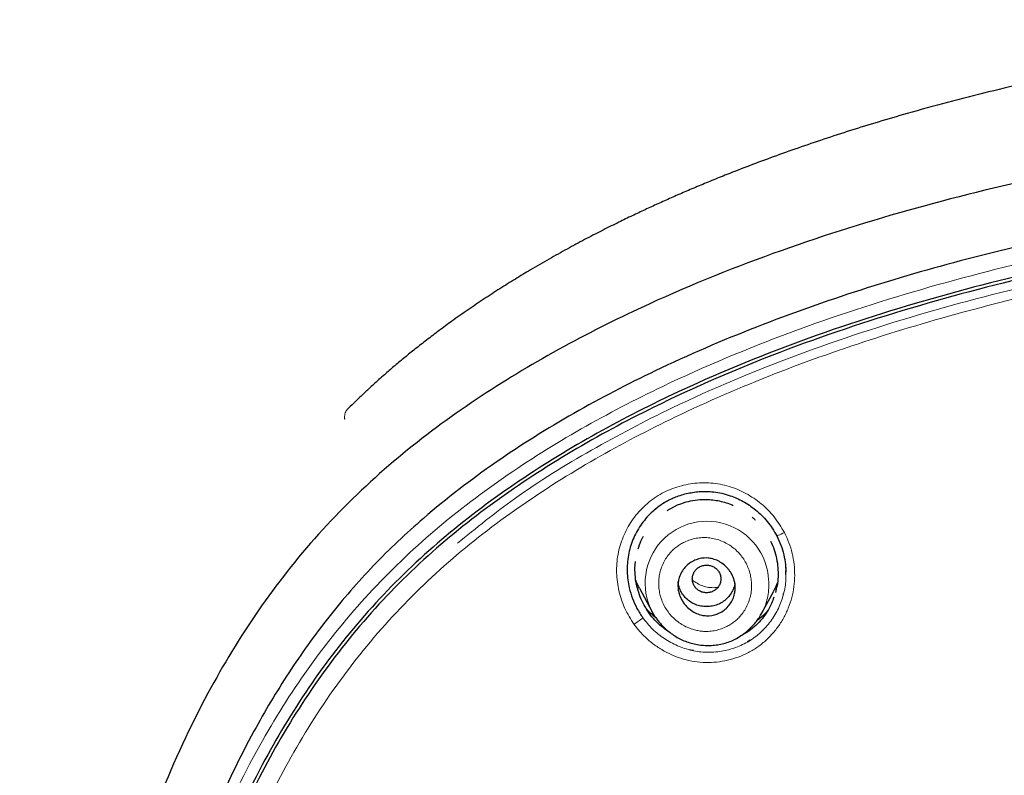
# Model space of a CAD drawing. Header units: millimetres. Extents: x 8 to 830, y 12 to 2106.
# Tile 367 of 624: x 408 to 439, y 1859 to 1883. Entities that reach past the tile are written whole.
import ezdxf

# ---------------------------------------------------------------- set-up
doc = ezdxf.new("R2010")
doc.units = ezdxf.units.MM

msp = doc.modelspace()

# ---------------------------------------------------------------- linework, layer by layer
at = {"color": 8, "linetype": 'Continuous', "lineweight": 0}
for p, q in [((418.104, 1870.378), (418.108, 1870.381)), ((418.026, 1870.087), (418.053, 1870.112)), ((431.896, 1865.285), (431.89, 1865.516)), ((431.896, 1865.285), (431.89, 1865.516)), ((431.138, 1863.983), (431.13, 1863.968))]:
    msp.add_line(p, q, dxfattribs=at)
at = {"color": 7, "linetype": 'Continuous', "lineweight": 30}
for p, q in [((428.17, 1867.222), (428.499, 1867.394)), ((428.17, 1867.222), (428.499, 1867.394)), ((428.499, 1867.394), (428.524, 1867.412)), ((431.898, 1865.215), (431.896, 1865.285)), ((431.898, 1865.215), (431.896, 1865.285)), ((431.903, 1865.222), (431.901, 1865.332)), ((431.903, 1865.222), (431.901, 1865.332)), ((431.906, 1865.215), (431.906, 1865.222)), ((431.906, 1865.215), (431.906, 1865.222)), ((427.299, 1864.784), (427.697, 1864.038)), ((431.141, 1863.981), (431.519, 1864.691)), ((431.142, 1863.991), (431.138, 1863.983)), ((427.641, 1863.948), (427.641, 1863.948)), ((427.641, 1863.948), (427.641, 1863.948))]:
    msp.add_line(p, q, dxfattribs=at)
at = {"color": 8, "linetype": 'Continuous', "lineweight": 0, "flags": 128}
msp.add_lwpolyline([(431.617, 1866.422), (431.617, 1866.42), (431.626, 1866.423), (431.646, 1866.431), (431.675, 1866.444), (431.712, 1866.461), (431.755, 1866.482), (431.803, 1866.506), (431.855, 1866.532)], dxfattribs=at)
msp.add_lwpolyline([(431.617, 1866.422), (431.617, 1866.42), (431.626, 1866.423), (431.646, 1866.431), (431.675, 1866.444), (431.712, 1866.461), (431.755, 1866.482), (431.803, 1866.506), (431.855, 1866.532)], dxfattribs=at)
at = {"color": 8, "linetype": 'Continuous', "lineweight": 0}
for centre, radius, start, end in [((429.421, 1864.941), 1.942, 2.9687, 211.371), ((424.131, 1867.951), 5.249, 304.858, 308.6022)]:
    msp.add_arc(centre, radius, start, end, dxfattribs=at)
at = {"color": 7, "linetype": 'Continuous', "lineweight": 30}
for points, knots in [([(505.314, 1870.381), (505.273, 1870.422), (505.197, 1870.498), (505.093, 1870.601), (505.005, 1870.685), (504.929, 1870.759), (504.857, 1870.828), (504.784, 1870.897), (504.663, 1871.01), (504.491, 1871.168), (504.248, 1871.388), (503.973, 1871.629), (503.662, 1871.893), (503.318, 1872.176), (502.939, 1872.478), (502.522, 1872.797), (502.075, 1873.127), (501.596, 1873.466), (501.087, 1873.813), (500.545, 1874.167), (499.97, 1874.526), (499.362, 1874.89), (498.72, 1875.257), (498.058, 1875.618), (497.396, 1875.964), (496.751, 1876.286), (496.131, 1876.584), (495.542, 1876.856), (494.985, 1877.104), (494.459, 1877.33), (493.959, 1877.539), (493.484, 1877.732), (493.036, 1877.908), (492.621, 1878.068), (492.239, 1878.211), (491.89, 1878.34), (491.565, 1878.457), (491.265, 1878.563), (490.92, 1878.683), (490.513, 1878.822), (490.022, 1878.985), (489.497, 1879.153), (488.939, 1879.327), (488.346, 1879.506), (487.733, 1879.684), (487.099, 1879.862), (486.446, 1880.038), (485.762, 1880.215), (485.047, 1880.393), (484.301, 1880.57), (483.523, 1880.745), (482.715, 1880.919), (481.875, 1881.09), (481.003, 1881.256), (480.01, 1881.434), (478.905, 1881.615), (477.695, 1881.793), (476.335, 1881.971), (474.824, 1882.141), (473.159, 1882.292), (471.491, 1882.412), (469.819, 1882.502), (467.971, 1882.572), (465.947, 1882.617), (463.748, 1882.637), (461.709, 1882.64), (459.831, 1882.637), (458.115, 1882.624), (456.396, 1882.595), (454.679, 1882.546), (452.981, 1882.472), (451.31, 1882.371), (449.669, 1882.242), (448.048, 1882.083), (446.506, 1881.899), (445.04, 1881.696), (443.65, 1881.476), (442.278, 1881.233), (440.925, 1880.968), (439.592, 1880.681), (438.279, 1880.373), (436.986, 1880.044), (435.83, 1879.727), (434.815, 1879.43), (433.942, 1879.161), (433.102, 1878.888), (432.293, 1878.613), (431.516, 1878.336), (430.77, 1878.058), (430.126, 1877.808), (429.578, 1877.587), (429.119, 1877.397), (428.676, 1877.208), (428.246, 1877.02), (427.831, 1876.833), (427.425, 1876.646), (427.017, 1876.453), (426.574, 1876.239), (426.091, 1875.997), (425.566, 1875.726), (425.019, 1875.432), (424.451, 1875.116), (423.909, 1874.801), (423.393, 1874.49), (422.908, 1874.187), (422.413, 1873.865), (421.909, 1873.525), (421.435, 1873.191), (421.001, 1872.873), (420.618, 1872.582), (420.26, 1872.302), (419.928, 1872.033), (419.62, 1871.777), (419.364, 1871.557), (419.155, 1871.372), (418.988, 1871.222), (418.83, 1871.077), (418.671, 1870.93), (418.501, 1870.769), (418.31, 1870.585), (418.177, 1870.453), (418.106, 1870.382)], [0, 0, 0, 0, 0.001889, 0.003486, 0.004791, 0.005866, 0.00694, 0.008035, 0.009151, 0.012326, 0.015658, 0.019829, 0.024252, 0.028963, 0.034328, 0.040023, 0.046048, 0.052403, 0.059086, 0.066097, 0.073436, 0.081104, 0.089101, 0.097425, 0.105555, 0.113335, 0.120766, 0.127848, 0.134346, 0.14052, 0.146368, 0.151893, 0.157093, 0.161969, 0.166268, 0.17028, 0.174003, 0.177439, 0.180586, 0.185796, 0.19137, 0.197309, 0.203611, 0.210277, 0.217306, 0.224267, 0.231552, 0.23916, 0.247092, 0.255346, 0.263925, 0.272827, 0.282053, 0.291602, 0.301474, 0.31461, 0.327754, 0.340909, 0.358862, 0.376831, 0.394814, 0.412814, 0.430831, 0.454447, 0.478093, 0.501767, 0.520197, 0.538649, 0.557123, 0.575623, 0.594037, 0.611928, 0.629628, 0.647135, 0.664447, 0.67974, 0.694879, 0.709866, 0.724698, 0.739375, 0.753892, 0.768259, 0.782471, 0.792618, 0.802454, 0.811977, 0.821187, 0.830084, 0.838668, 0.846938, 0.852442, 0.857798, 0.863006, 0.868065, 0.872977, 0.877741, 0.882552, 0.887609, 0.893675, 0.900062, 0.906768, 0.913793, 0.921137, 0.927132, 0.933325, 0.939716, 0.946304, 0.95308, 0.958584, 0.963801, 0.96873, 0.97337, 0.977721, 0.981785, 0.984361, 0.986807, 0.989122, 0.991352, 0.993866, 0.996749, 1, 1, 1, 1]), ([(505.314, 1870.381), (505.273, 1870.422), (505.197, 1870.498), (505.093, 1870.601), (505.005, 1870.685), (504.929, 1870.759), (504.857, 1870.828), (504.784, 1870.897), (504.663, 1871.01), (504.491, 1871.168), (504.248, 1871.388), (503.973, 1871.629), (503.662, 1871.893), (503.318, 1872.176), (502.939, 1872.478), (502.522, 1872.797), (502.075, 1873.127), (501.596, 1873.466), (501.087, 1873.813), (500.545, 1874.167), (499.97, 1874.526), (499.362, 1874.89), (498.72, 1875.257), (498.058, 1875.618), (497.396, 1875.964), (496.751, 1876.286), (496.131, 1876.584), (495.542, 1876.856), (494.985, 1877.104), (494.459, 1877.33), (493.959, 1877.539), (493.484, 1877.732), (493.036, 1877.908), (492.621, 1878.068), (492.239, 1878.211), (491.89, 1878.34), (491.565, 1878.457), (491.265, 1878.563), (490.92, 1878.683), (490.513, 1878.822), (490.022, 1878.985), (489.497, 1879.153), (488.939, 1879.327), (488.346, 1879.506), (487.733, 1879.684), (487.099, 1879.862), (486.446, 1880.038), (485.762, 1880.215), (485.047, 1880.393), (484.301, 1880.57), (483.523, 1880.745), (482.715, 1880.919), (481.875, 1881.09), (481.003, 1881.256), (480.01, 1881.434), (478.905, 1881.615), (477.695, 1881.793), (476.335, 1881.971), (474.824, 1882.141), (473.159, 1882.292), (471.491, 1882.412), (469.819, 1882.502), (467.971, 1882.572), (465.947, 1882.617), (463.748, 1882.637), (461.709, 1882.64), (459.831, 1882.637), (458.115, 1882.624), (456.396, 1882.595), (454.679, 1882.546), (452.981, 1882.472), (451.31, 1882.371), (449.669, 1882.242), (448.048, 1882.083), (446.506, 1881.899), (445.04, 1881.696), (443.65, 1881.476), (442.278, 1881.233), (440.925, 1880.968), (439.592, 1880.681), (438.279, 1880.373), (436.986, 1880.044), (435.83, 1879.727), (434.815, 1879.43), (433.942, 1879.161), (433.102, 1878.888), (432.293, 1878.613), (431.516, 1878.336), (430.77, 1878.058), (430.126, 1877.808), (429.578, 1877.587), (429.119, 1877.397), (428.676, 1877.208), (428.246, 1877.02), (427.831, 1876.833), (427.425, 1876.646), (427.017, 1876.453), (426.574, 1876.239), (426.091, 1875.997), (425.566, 1875.726), (425.019, 1875.432), (424.451, 1875.116), (423.909, 1874.801), (423.393, 1874.49), (422.908, 1874.187), (422.413, 1873.865), (421.909, 1873.525), (421.435, 1873.191), (421.001, 1872.873), (420.618, 1872.582), (420.26, 1872.302), (419.928, 1872.033), (419.62, 1871.777), (419.364, 1871.557), (419.155, 1871.372), (418.988, 1871.222), (418.83, 1871.077), (418.671, 1870.93), (418.501, 1870.769), (418.31, 1870.585), (418.177, 1870.453), (418.106, 1870.382)], [0, 0, 0, 0, 0.001889, 0.003486, 0.004791, 0.005866, 0.00694, 0.008035, 0.009151, 0.012326, 0.015658, 0.019829, 0.024252, 0.028963, 0.034328, 0.040023, 0.046048, 0.052403, 0.059086, 0.066097, 0.073436, 0.081104, 0.089101, 0.097425, 0.105555, 0.113335, 0.120766, 0.127848, 0.134346, 0.14052, 0.146368, 0.151893, 0.157093, 0.161969, 0.166268, 0.17028, 0.174003, 0.177439, 0.180586, 0.185796, 0.19137, 0.197309, 0.203611, 0.210277, 0.217306, 0.224267, 0.231552, 0.23916, 0.247092, 0.255346, 0.263925, 0.272827, 0.282053, 0.291602, 0.301474, 0.31461, 0.327754, 0.340909, 0.358862, 0.376831, 0.394814, 0.412814, 0.430831, 0.454447, 0.478093, 0.501767, 0.520197, 0.538649, 0.557123, 0.575623, 0.594037, 0.611928, 0.629628, 0.647135, 0.664447, 0.67974, 0.694879, 0.709866, 0.724698, 0.739375, 0.753892, 0.768259, 0.782471, 0.792618, 0.802454, 0.811977, 0.821187, 0.830084, 0.838668, 0.846938, 0.852442, 0.857798, 0.863006, 0.868065, 0.872977, 0.877741, 0.882552, 0.887609, 0.893675, 0.900062, 0.906768, 0.913793, 0.921137, 0.927132, 0.933325, 0.939716, 0.946304, 0.95308, 0.958584, 0.963801, 0.96873, 0.97337, 0.977721, 0.981785, 0.984361, 0.986807, 0.989122, 0.991352, 0.993866, 0.996749, 1, 1, 1, 1]), ([(510.735, 1777.283), (511.196, 1778.511), (512.114, 1780.956), (513.098, 1784.726), (513.872, 1788.507), (514.456, 1792.3), (514.943, 1796.485), (515.298, 1801.065), (515.507, 1806.03), (515.602, 1811.577), (515.593, 1817.706), (515.581, 1824.436), (515.477, 1831.185), (515.158, 1837.963), (514.614, 1843.619), (513.944, 1848.142), (513.279, 1851.54), (512.399, 1854.924), (511.244, 1858.268), (509.826, 1861.345), (508.149, 1864.109), (506.256, 1866.524), (504.046, 1868.669), (501.607, 1870.523), (499.025, 1872.121), (495.903, 1873.724), (492.217, 1875.246), (487.967, 1876.614), (483.651, 1877.697), (479.286, 1878.524), (474.885, 1879.093), (470.474, 1879.417), (466.081, 1879.544), (461.71, 1879.555), (457.339, 1879.543), (452.947, 1879.415), (448.536, 1879.093), (444.134, 1878.525), (439.769, 1877.697), (435.453, 1876.616), (431.203, 1875.245), (427.517, 1873.725), (424.396, 1872.122), (421.813, 1870.525), (419.375, 1868.669), (417.164, 1866.525), (415.271, 1864.109), (413.594, 1861.345), (412.176, 1858.269), (411.021, 1854.924), (410.141, 1851.54), (409.476, 1848.142), (408.806, 1843.619), (408.262, 1837.963), (407.943, 1831.185), (407.839, 1824.437), (407.828, 1817.706), (407.817, 1811.126), (407.941, 1804.673), (408.288, 1798.348), (408.866, 1792.889), (409.585, 1788.305), (410.354, 1784.591), (411.329, 1780.89), (412.232, 1778.489), (412.686, 1777.283)], [0, 0, 0, 0, 0.01422, 0.028301, 0.042283, 0.056188, 0.070046, 0.088148, 0.106186, 0.124159, 0.148558, 0.172923, 0.197399, 0.221993, 0.24671, 0.259145, 0.27167, 0.284302, 0.297067, 0.309991, 0.320883, 0.3319, 0.342924, 0.353811, 0.364567, 0.375221, 0.391058, 0.40678, 0.422432, 0.438055, 0.453668, 0.469227, 0.484683, 0.500001, 0.515318, 0.530774, 0.546334, 0.561944, 0.577571, 0.59322, 0.608942, 0.624779, 0.635434, 0.646191, 0.657076, 0.668103, 0.679114, 0.690014, 0.702933, 0.7157, 0.728331, 0.740856, 0.753291, 0.778008, 0.802602, 0.827078, 0.851444, 0.875842, 0.898728, 0.921719, 0.944802, 0.958463, 0.9722, 0.986034, 1, 1, 1, 1]), ([(510.735, 1777.283), (511.196, 1778.511), (512.114, 1780.956), (513.098, 1784.726), (513.872, 1788.507), (514.456, 1792.3), (514.943, 1796.485), (515.298, 1801.065), (515.507, 1806.03), (515.602, 1811.577), (515.593, 1817.706), (515.581, 1824.436), (515.477, 1831.185), (515.158, 1837.963), (514.614, 1843.619), (513.944, 1848.142), (513.279, 1851.54), (512.399, 1854.924), (511.244, 1858.268), (509.826, 1861.345), (508.149, 1864.109), (506.256, 1866.524), (504.046, 1868.669), (501.607, 1870.523), (499.025, 1872.121), (495.903, 1873.724), (492.217, 1875.246), (487.967, 1876.614), (483.651, 1877.697), (479.286, 1878.524), (474.885, 1879.093), (470.474, 1879.417), (466.081, 1879.544), (461.71, 1879.555), (457.339, 1879.543), (452.947, 1879.415), (448.536, 1879.093), (444.134, 1878.525), (439.769, 1877.697), (435.453, 1876.616), (431.203, 1875.245), (427.517, 1873.725), (424.396, 1872.122), (421.813, 1870.525), (419.375, 1868.669), (417.164, 1866.525), (415.271, 1864.109), (413.594, 1861.345), (412.176, 1858.269), (411.021, 1854.924), (410.141, 1851.54), (409.476, 1848.142), (408.806, 1843.619), (408.262, 1837.963), (407.943, 1831.185), (407.839, 1824.437), (407.828, 1817.706), (407.817, 1811.126), (407.941, 1804.673), (408.288, 1798.348), (408.866, 1792.889), (409.585, 1788.305), (410.354, 1784.591), (411.329, 1780.89), (412.232, 1778.489), (412.686, 1777.283)], [0, 0, 0, 0, 0.01422, 0.028301, 0.042283, 0.056188, 0.070046, 0.088148, 0.106186, 0.124159, 0.148558, 0.172923, 0.197399, 0.221993, 0.24671, 0.259145, 0.27167, 0.284302, 0.297067, 0.309991, 0.320883, 0.3319, 0.342924, 0.353811, 0.364567, 0.375221, 0.391058, 0.40678, 0.422432, 0.438055, 0.453668, 0.469227, 0.484683, 0.500001, 0.515318, 0.530774, 0.546334, 0.561944, 0.577571, 0.59322, 0.608942, 0.624779, 0.635434, 0.646191, 0.657076, 0.668103, 0.679114, 0.690014, 0.702933, 0.7157, 0.728331, 0.740856, 0.753291, 0.778008, 0.802602, 0.827078, 0.851444, 0.875842, 0.898728, 0.921719, 0.944802, 0.958463, 0.9722, 0.986034, 1, 1, 1, 1]), ([(509.342, 1777.405), (509.718, 1778.392), (510.47, 1780.366), (511.332, 1783.407), (512.046, 1786.476), (512.617, 1789.571), (513.077, 1792.68), (513.51, 1796.392), (513.859, 1800.711), (514.082, 1805.632), (514.182, 1810.777), (514.188, 1816.142), (514.173, 1821.731), (514.115, 1827.323), (513.942, 1832.92), (513.588, 1838.517), (513.084, 1843.169), (512.519, 1846.875), (511.991, 1849.641), (511.334, 1852.386), (510.519, 1855.094), (509.512, 1857.746), (508.383, 1860.098), (507.165, 1862.141), (505.916, 1863.888), (504.502, 1865.514), (502.758, 1867.162), (500.656, 1868.771), (498.205, 1870.302), (495.467, 1871.725), (492.454, 1873.021), (489.178, 1874.177), (485.839, 1875.143), (482.453, 1875.939), (478.747, 1876.63), (474.722, 1877.159), (470.387, 1877.487), (466.047, 1877.618), (461.711, 1877.632), (457.374, 1877.617), (453.033, 1877.484), (448.697, 1877.159), (444.672, 1876.63), (440.967, 1875.94), (437.582, 1875.144), (434.243, 1874.177), (430.966, 1873.02), (427.952, 1871.725), (425.215, 1870.302), (422.765, 1868.771), (420.664, 1867.161), (418.919, 1865.515), (417.506, 1863.888), (416.255, 1862.141), (415.039, 1860.097), (413.909, 1857.746), (412.902, 1855.094), (412.087, 1852.386), (411.43, 1849.642), (410.902, 1846.875), (410.337, 1843.17), (409.833, 1838.517), (409.479, 1832.921), (409.306, 1827.324), (409.248, 1821.731), (409.233, 1816.142), (409.239, 1810.852), (409.333, 1805.856), (409.537, 1801.159), (409.896, 1796.466), (410.376, 1792.367), (410.925, 1788.863), (411.488, 1785.949), (412.182, 1783.059), (413.011, 1780.196), (413.722, 1778.336), (414.078, 1777.405)], [0, 0, 0, 0, 0.011709, 0.0234, 0.035079, 0.046745, 0.058401, 0.070053, 0.08835, 0.106637, 0.124908, 0.145647, 0.166375, 0.187119, 0.207887, 0.228673, 0.249479, 0.259892, 0.270315, 0.28075, 0.291198, 0.301658, 0.31213, 0.319994, 0.327864, 0.335737, 0.343609, 0.354092, 0.364563, 0.37502, 0.38755, 0.400066, 0.41258, 0.425091, 0.437599, 0.45323, 0.468841, 0.484431, 0.499999, 0.515569, 0.531166, 0.546782, 0.562408, 0.574915, 0.587424, 0.599934, 0.612454, 0.624987, 0.635443, 0.645912, 0.656393, 0.664263, 0.672136, 0.680006, 0.687871, 0.698343, 0.708803, 0.71925, 0.729685, 0.740108, 0.750521, 0.771326, 0.792113, 0.81288, 0.833624, 0.854353, 0.875091, 0.892532, 0.909986, 0.927451, 0.944927, 0.955919, 0.966921, 0.977933, 0.988958, 1, 1, 1, 1]), ([(509.342, 1777.405), (509.718, 1778.392), (510.47, 1780.366), (511.332, 1783.407), (512.046, 1786.476), (512.617, 1789.571), (513.077, 1792.68), (513.51, 1796.392), (513.859, 1800.711), (514.082, 1805.632), (514.182, 1810.777), (514.188, 1816.142), (514.173, 1821.731), (514.115, 1827.323), (513.942, 1832.92), (513.588, 1838.517), (513.084, 1843.169), (512.519, 1846.875), (511.991, 1849.641), (511.334, 1852.386), (510.519, 1855.094), (509.512, 1857.746), (508.383, 1860.098), (507.165, 1862.141), (505.916, 1863.888), (504.502, 1865.514), (502.758, 1867.162), (500.656, 1868.771), (498.205, 1870.302), (495.467, 1871.725), (492.454, 1873.021), (489.178, 1874.177), (485.839, 1875.143), (482.453, 1875.939), (478.747, 1876.63), (474.722, 1877.159), (470.387, 1877.487), (466.047, 1877.618), (461.711, 1877.632), (457.374, 1877.617), (453.033, 1877.484), (448.697, 1877.159), (444.672, 1876.63), (440.967, 1875.94), (437.582, 1875.144), (434.243, 1874.177), (430.966, 1873.02), (427.952, 1871.725), (425.215, 1870.302), (422.765, 1868.771), (420.664, 1867.161), (418.919, 1865.515), (417.506, 1863.888), (416.255, 1862.141), (415.039, 1860.097), (413.909, 1857.746), (412.902, 1855.094), (412.087, 1852.386), (411.43, 1849.642), (410.902, 1846.875), (410.337, 1843.17), (409.833, 1838.517), (409.479, 1832.921), (409.306, 1827.324), (409.248, 1821.731), (409.233, 1816.142), (409.239, 1810.852), (409.333, 1805.856), (409.537, 1801.159), (409.896, 1796.466), (410.376, 1792.367), (410.925, 1788.863), (411.488, 1785.949), (412.182, 1783.059), (413.011, 1780.196), (413.722, 1778.336), (414.078, 1777.405)], [0, 0, 0, 0, 0.011709, 0.0234, 0.035079, 0.046745, 0.058401, 0.070053, 0.08835, 0.106637, 0.124908, 0.145647, 0.166375, 0.187119, 0.207887, 0.228673, 0.249479, 0.259892, 0.270315, 0.28075, 0.291198, 0.301658, 0.31213, 0.319994, 0.327864, 0.335737, 0.343609, 0.354092, 0.364563, 0.37502, 0.38755, 0.400066, 0.41258, 0.425091, 0.437599, 0.45323, 0.468841, 0.484431, 0.499999, 0.515569, 0.531166, 0.546782, 0.562408, 0.574915, 0.587424, 0.599934, 0.612454, 0.624987, 0.635443, 0.645912, 0.656393, 0.664263, 0.672136, 0.680006, 0.687871, 0.698343, 0.708803, 0.71925, 0.729685, 0.740108, 0.750521, 0.771326, 0.792113, 0.81288, 0.833624, 0.854353, 0.875091, 0.892532, 0.909986, 0.927451, 0.944927, 0.955919, 0.966921, 0.977933, 0.988958, 1, 1, 1, 1]), ([(461.71, 1876.725), (459.784, 1876.719), (455.935, 1876.707), (450.167, 1876.421), (444.906, 1875.774), (440.169, 1874.856), (435.962, 1873.771), (431.845, 1872.41), (428.301, 1870.9), (425.325, 1869.325), (422.897, 1867.771), (420.637, 1865.993), (418.61, 1863.96), (416.866, 1861.693), (415.304, 1859.086), (413.966, 1856.162), (412.868, 1852.965), (412.03, 1849.723), (411.394, 1846.461), (410.755, 1842.089), (410.234, 1836.589), (409.939, 1829.959), (409.858, 1823.313), (409.862, 1816.661), (409.876, 1810.844), (409.989, 1805.861), (410.175, 1801.713), (410.481, 1797.567), (410.938, 1793.43), (411.563, 1789.313), (412.42, 1785.241), (413.517, 1781.214), (414.571, 1778.631), (415.1, 1777.336)], [0, 0, 0, 0, 0.041855, 0.08362, 0.125415, 0.156959, 0.188537, 0.219976, 0.251431, 0.272568, 0.293656, 0.314639, 0.33578, 0.356911, 0.377922, 0.403277, 0.42848, 0.45338, 0.478142, 0.502858, 0.552306, 0.601886, 0.651609, 0.701376, 0.751127, 0.782208, 0.813287, 0.844384, 0.875537, 0.906709, 0.937788, 0.968814, 1, 1, 1, 1]), ([(461.71, 1876.622), (459.773, 1876.616), (455.903, 1876.604), (450.104, 1876.313), (444.815, 1875.656), (440.054, 1874.726), (435.827, 1873.625), (431.692, 1872.245), (428.137, 1870.71), (425.155, 1869.108), (422.728, 1867.526), (420.475, 1865.714), (418.469, 1863.641), (416.75, 1861.337), (415.217, 1858.695), (413.911, 1855.743), (412.846, 1852.527), (412.036, 1849.278), (411.423, 1846.017), (410.808, 1841.657), (410.309, 1836.18), (410.03, 1829.586), (409.958, 1822.982), (409.961, 1816.372), (409.978, 1810.591), (410.096, 1805.639), (410.286, 1801.52), (410.596, 1797.409), (411.054, 1793.307), (411.681, 1789.219), (412.539, 1785.169), (413.635, 1781.17), (414.685, 1778.609), (415.209, 1777.329)], [0, 0, 0, 0, 0.042133, 0.084172, 0.12624, 0.157991, 0.189772, 0.221412, 0.253078, 0.274358, 0.295572, 0.316692, 0.337987, 0.359238, 0.380387, 0.405921, 0.431187, 0.456106, 0.480854, 0.505526, 0.554819, 0.604169, 0.653612, 0.70311, 0.752631, 0.783561, 0.81446, 0.845339, 0.876228, 0.907207, 0.938215, 0.96912, 1, 1, 1, 1]), ([(427.696, 1867.174), (427.715, 1867.191), (427.752, 1867.225), (427.81, 1867.278), (427.873, 1867.329), (427.944, 1867.381), (428.027, 1867.437), (428.13, 1867.499), (428.256, 1867.566), (428.407, 1867.635), (428.583, 1867.7), (428.773, 1867.753), (428.973, 1867.792), (429.18, 1867.816), (429.405, 1867.822), (429.645, 1867.806), (429.898, 1867.764), (430.137, 1867.696), (430.358, 1867.608), (430.56, 1867.508), (430.759, 1867.386), (430.954, 1867.24), (431.143, 1867.071), (431.319, 1866.878), (431.483, 1866.661), (431.572, 1866.501), (431.618, 1866.42)], [0, 0, 0, 0, 0.01809, 0.036077, 0.054066, 0.072203, 0.093344, 0.119461, 0.150467, 0.186335, 0.227059, 0.272639, 0.314335, 0.359406, 0.407853, 0.459692, 0.514968, 0.573766, 0.620155, 0.668509, 0.718844, 0.771162, 0.825447, 0.88168, 0.939854, 1, 1, 1, 1]), ([(427.696, 1867.174), (427.715, 1867.191), (427.752, 1867.225), (427.81, 1867.278), (427.873, 1867.329), (427.944, 1867.381), (428.027, 1867.437), (428.13, 1867.499), (428.256, 1867.566), (428.407, 1867.635), (428.583, 1867.7), (428.773, 1867.753), (428.973, 1867.792), (429.18, 1867.816), (429.405, 1867.822), (429.645, 1867.806), (429.898, 1867.764), (430.137, 1867.696), (430.358, 1867.608), (430.56, 1867.508), (430.759, 1867.386), (430.954, 1867.24), (431.143, 1867.071), (431.319, 1866.878), (431.483, 1866.661), (431.572, 1866.501), (431.618, 1866.42)], [0, 0, 0, 0, 0.01809, 0.036077, 0.054066, 0.072203, 0.093344, 0.119461, 0.150467, 0.186335, 0.227059, 0.272639, 0.314335, 0.359406, 0.407853, 0.459692, 0.514968, 0.573766, 0.620155, 0.668509, 0.718844, 0.771162, 0.825447, 0.88168, 0.939854, 1, 1, 1, 1]), ([(428.075, 1867.461), (428.003, 1867.414), (427.86, 1867.32), (427.666, 1867.151), (427.491, 1866.963), (427.336, 1866.759), (427.203, 1866.539), (427.093, 1866.307), (427.008, 1866.065), (426.948, 1865.814), (426.915, 1865.559), (426.909, 1865.301), (426.93, 1865.044), (426.981, 1864.761), (427.073, 1864.457), (427.214, 1864.139), (427.342, 1863.946), (427.406, 1863.849)], [0, 0, 0, 0, 0.06251, 0.124976, 0.187349, 0.249697, 0.31205, 0.374419, 0.436814, 0.499267, 0.561701, 0.624091, 0.686522, 0.749034, 0.832501, 0.916139, 1, 1, 1, 1]), ([(428.075, 1867.461), (428.003, 1867.414), (427.86, 1867.32), (427.666, 1867.151), (427.491, 1866.963), (427.336, 1866.759), (427.203, 1866.539), (427.093, 1866.307), (427.008, 1866.065), (426.948, 1865.814), (426.915, 1865.559), (426.909, 1865.301), (426.93, 1865.044), (426.981, 1864.761), (427.073, 1864.457), (427.214, 1864.139), (427.342, 1863.946), (427.406, 1863.849)], [0, 0, 0, 0, 0.06251, 0.124976, 0.187349, 0.249697, 0.31205, 0.374419, 0.436814, 0.499267, 0.561701, 0.624091, 0.686522, 0.749034, 0.832501, 0.916139, 1, 1, 1, 1]), ([(428.499, 1867.394), (428.589, 1867.428), (428.767, 1867.495), (429.05, 1867.553), (429.312, 1867.573), (429.551, 1867.563), (429.764, 1867.534), (429.975, 1867.482), (430.137, 1867.431), (430.225, 1867.389), (430.246, 1867.378)], [0, 0, 0, 0, 0.160608, 0.31971, 0.480225, 0.599185, 0.718049, 0.838151, 0.960826, 1, 1, 1, 1]), ([(428.499, 1867.394), (428.589, 1867.428), (428.767, 1867.495), (429.05, 1867.553), (429.312, 1867.573), (429.551, 1867.563), (429.764, 1867.534), (429.975, 1867.482), (430.137, 1867.431), (430.225, 1867.389), (430.246, 1867.378)], [0, 0, 0, 0, 0.160608, 0.31971, 0.480225, 0.599185, 0.718049, 0.838151, 0.960826, 1, 1, 1, 1]), ([(430.841, 1867.007), (430.865, 1866.988), (430.901, 1866.962), (430.93, 1866.929), (430.94, 1866.919)], [0, 0, 0, 0, 0.687806, 1, 1, 1, 1]), ([(430.841, 1867.007), (430.865, 1866.988), (430.901, 1866.962), (430.93, 1866.929), (430.94, 1866.919)], [0, 0, 0, 0, 0.687806, 1, 1, 1, 1]), ([(427.263, 1866.016), (427.273, 1866.053), (427.308, 1866.181), (427.364, 1866.313), (427.418, 1866.402), (427.423, 1866.409)], [0, 0, 0, 0, 0.2666306, 0.9364546, 1, 1, 1, 1]), ([(427.263, 1866.016), (427.273, 1866.053), (427.308, 1866.181), (427.364, 1866.313), (427.418, 1866.402), (427.423, 1866.409)], [0, 0, 0, 0, 0.2666306, 0.9364546, 1, 1, 1, 1]), ([(431.419, 1866.26), (431.42, 1866.258), (431.468, 1866.172), (431.536, 1865.988), (431.615, 1865.711), (431.656, 1865.426), (431.661, 1865.139), (431.635, 1864.875), (431.591, 1864.713), (431.572, 1864.642)], [0, 0, 0, 0, 0.003592, 0.178052, 0.350492, 0.52333, 0.695807, 0.868036, 1, 1, 1, 1]), ([(431.419, 1866.26), (431.42, 1866.258), (431.468, 1866.172), (431.536, 1865.988), (431.615, 1865.711), (431.656, 1865.426), (431.661, 1865.139), (431.635, 1864.875), (431.591, 1864.713), (431.572, 1864.642)], [0, 0, 0, 0, 0.003592, 0.178052, 0.350492, 0.52333, 0.695807, 0.868036, 1, 1, 1, 1]), ([(431.618, 1866.42), (431.662, 1866.324), (431.752, 1866.134), (431.84, 1865.832), (431.894, 1865.548), (431.901, 1865.364), (431.903, 1865.285)], [0, 0, 0, 0, 0.267161, 0.532949, 0.797663, 1, 1, 1, 1]), ([(431.618, 1866.42), (431.662, 1866.324), (431.752, 1866.134), (431.84, 1865.832), (431.894, 1865.548), (431.901, 1865.364), (431.903, 1865.285)], [0, 0, 0, 0, 0.267161, 0.532949, 0.797663, 1, 1, 1, 1]), ([(428.259, 1863.387), (428.189, 1863.433), (428.039, 1863.531), (427.834, 1863.717), (427.643, 1863.935), (427.481, 1864.176), (427.349, 1864.435), (427.25, 1864.707), (427.185, 1864.989), (427.158, 1865.276), (427.157, 1865.487), (427.175, 1865.597), (427.178, 1865.614)], [0, 0, 0, 0, 0.096048, 0.206014, 0.315819, 0.427129, 0.538381, 0.648361, 0.758855, 0.870287, 0.980362, 1, 1, 1, 1]), ([(428.259, 1863.387), (428.189, 1863.433), (428.039, 1863.531), (427.834, 1863.717), (427.643, 1863.935), (427.481, 1864.176), (427.349, 1864.435), (427.25, 1864.707), (427.185, 1864.989), (427.158, 1865.276), (427.157, 1865.487), (427.175, 1865.597), (427.178, 1865.614)], [0, 0, 0, 0, 0.096048, 0.206014, 0.315819, 0.427129, 0.538381, 0.648361, 0.758855, 0.870287, 0.980362, 1, 1, 1, 1]), ([(428.51, 1864.846), (428.51, 1864.867), (428.511, 1864.909), (428.518, 1864.971), (428.536, 1865.072), (428.58, 1865.207), (428.669, 1865.365), (428.786, 1865.5), (428.926, 1865.605), (429.132, 1865.704), (429.356, 1865.742), (429.575, 1865.713), (429.737, 1865.659), (429.898, 1865.568), (430.02, 1865.462), (430.104, 1865.365), (430.157, 1865.292), (430.222, 1865.183), (430.278, 1865.047), (430.306, 1864.904), (430.311, 1864.806), (430.309, 1864.736), (430.302, 1864.674), (430.284, 1864.572), (430.24, 1864.436), (430.151, 1864.277), (430.034, 1864.143), (429.893, 1864.038), (429.688, 1863.939), (429.466, 1863.902), (429.249, 1863.93), (429.089, 1863.982), (428.926, 1864.074), (428.79, 1864.189), (428.69, 1864.31), (428.605, 1864.443), (428.544, 1864.591), (428.514, 1864.737), (428.511, 1864.816), (428.51, 1864.846)], [0, 0, 0, 0, 0.011175, 0.022206, 0.03315, 0.065776, 0.097697, 0.129252, 0.160204, 0.190798, 0.250433, 0.27765, 0.307363, 0.339902, 0.375051, 0.392127, 0.407913, 0.422538, 0.459125, 0.484779, 0.49972, 0.510886, 0.521963, 0.533007, 0.565751, 0.597892, 0.629294, 0.660371, 0.690823, 0.750258, 0.77673, 0.806275, 0.839024, 0.874994, 0.899609, 0.921803, 0.958012, 0.984194, 1, 1, 1, 1]), ([(428.96, 1865.071), (428.963, 1865.033), (428.969, 1864.957), (429.017, 1864.852), (429.088, 1864.76), (429.183, 1864.691), (429.292, 1864.647), (429.41, 1864.631), (429.528, 1864.647), (429.637, 1864.691), (429.732, 1864.76), (429.804, 1864.852), (429.849, 1864.957), (429.865, 1865.071), (429.849, 1865.185), (429.804, 1865.291), (429.732, 1865.382), (429.637, 1865.452), (429.528, 1865.495), (429.41, 1865.511), (429.292, 1865.495), (429.183, 1865.452), (429.088, 1865.382), (429.017, 1865.291), (428.969, 1865.185), (428.963, 1865.109), (428.96, 1865.071)], [0, 0, 0, 0, 0.0416593, 0.0833407, 0.125, 0.1666593, 0.2083407, 0.25, 0.2916593, 0.3333407, 0.375, 0.4166592, 0.4583407, 0.5, 0.5416593, 0.5833408, 0.625, 0.6666593, 0.7083407, 0.75, 0.7916593, 0.8333407, 0.875, 0.9166593, 0.9583407, 1, 1, 1, 1]), ([(427.3, 1864.784), (427.264, 1864.852), (427.222, 1864.93), (427.192, 1865.013), (427.188, 1865.023)], [0, 0, 0, 0, 0.87045, 1, 1, 1, 1]), ([(430.297, 1864.93), (430.296, 1864.919), (430.29, 1864.852), (430.248, 1864.735), (430.165, 1864.584), (430.049, 1864.452), (429.912, 1864.341), (429.757, 1864.259), (429.587, 1864.211), (429.409, 1864.197), (429.231, 1864.212), (429.061, 1864.261), (428.906, 1864.342), (428.769, 1864.454), (428.654, 1864.586), (428.571, 1864.737), (428.526, 1864.872), (428.52, 1864.956), (428.518, 1864.985)], [0, 0, 0, 0, 0.012986, 0.079881, 0.146797, 0.216525, 0.286213, 0.353043, 0.419794, 0.489254, 0.559027, 0.625904, 0.692655, 0.762063, 0.831779, 0.89866, 0.965474, 1, 1, 1, 1]), ([(431.633, 1864.939), (431.604, 1864.867), (431.57, 1864.782), (431.524, 1864.704), (431.517, 1864.692)], [0, 0, 0, 0, 0.849623, 1, 1, 1, 1]), ([(431.819, 1864.577), (431.822, 1864.583), (431.827, 1864.595), (431.829, 1864.608), (431.829, 1864.614)], [0, 0, 0, 0, 0.535003, 1, 1, 1, 1]), ([(431.819, 1864.577), (431.822, 1864.583), (431.827, 1864.595), (431.829, 1864.608), (431.829, 1864.614)], [0, 0, 0, 0, 0.535003, 1, 1, 1, 1]), ([(431.525, 1864.494), (431.502, 1864.43), (431.448, 1864.276), (431.323, 1864.049), (431.157, 1863.816), (430.962, 1863.607), (430.738, 1863.429), (430.572, 1863.319), (430.478, 1863.278), (430.472, 1863.275)], [0, 0, 0, 0, 0.1233104, 0.2955888, 0.4681536, 0.6413875, 0.8135406, 0.9878196, 1, 1, 1, 1]), ([(431.525, 1864.494), (431.502, 1864.43), (431.448, 1864.276), (431.323, 1864.049), (431.157, 1863.816), (430.962, 1863.607), (430.738, 1863.429), (430.572, 1863.319), (430.478, 1863.278), (430.472, 1863.275)], [0, 0, 0, 0, 0.1233104, 0.2955888, 0.4681536, 0.6413875, 0.8135406, 0.9878196, 1, 1, 1, 1]), ([(427.519, 1864.13), (427.527, 1864.121), (427.585, 1864.053), (427.683, 1863.961), (427.778, 1863.885), (427.813, 1863.858)], [0, 0, 0, 0, 0.088353, 0.666114, 1, 1, 1, 1]), ([(427.519, 1864.13), (427.527, 1864.121), (427.585, 1864.053), (427.683, 1863.961), (427.778, 1863.885), (427.813, 1863.858)], [0, 0, 0, 0, 0.088353, 0.666114, 1, 1, 1, 1]), ([(427.696, 1864.042), (427.708, 1864.02), (427.733, 1863.975), (427.785, 1863.895), (427.853, 1863.801), (427.936, 1863.694), (428.033, 1863.586), (428.143, 1863.48), (428.268, 1863.377), (428.409, 1863.278), (428.57, 1863.187), (428.743, 1863.109), (428.928, 1863.048), (429.121, 1863.005), (429.318, 1862.982), (429.515, 1862.978), (429.712, 1862.994), (429.904, 1863.029), (430.091, 1863.083), (430.271, 1863.157), (430.441, 1863.25), (430.598, 1863.358), (430.741, 1863.477), (430.867, 1863.603), (430.976, 1863.731), (431.07, 1863.86), (431.12, 1863.949), (431.145, 1863.992)], [0, 0, 0, 0, 0.018986, 0.040053, 0.068593, 0.101161, 0.135846, 0.171564, 0.208318, 0.250377, 0.293749, 0.338472, 0.384528, 0.43136, 0.478153, 0.524847, 0.571377, 0.617682, 0.663726, 0.709588, 0.755559, 0.801481, 0.84567, 0.887633, 0.927344, 0.964796, 1, 1, 1, 1]), ([(431.009, 1863.78), (431.049, 1863.811), (431.15, 1863.887), (431.255, 1863.984), (431.316, 1864.055), (431.326, 1864.067)], [0, 0, 0, 0, 0.350714, 0.88474, 1, 1, 1, 1]), ([(431.009, 1863.78), (431.049, 1863.811), (431.15, 1863.887), (431.255, 1863.984), (431.316, 1864.055), (431.326, 1864.067)], [0, 0, 0, 0, 0.350714, 0.88474, 1, 1, 1, 1]), ([(430.694, 1863.108), (430.712, 1863.116), (430.741, 1863.128), (430.767, 1863.148), (430.777, 1863.157)], [0, 0, 0, 0, 0.58156, 1, 1, 1, 1]), ([(430.694, 1863.108), (430.712, 1863.116), (430.741, 1863.128), (430.767, 1863.148), (430.777, 1863.157)], [0, 0, 0, 0, 0.58156, 1, 1, 1, 1]), ([(428.875, 1862.858), (428.897, 1862.85), (428.938, 1862.835), (428.981, 1862.831), (429, 1862.829)], [0, 0, 0, 0, 0.555528, 1, 1, 1, 1]), ([(428.875, 1862.858), (428.897, 1862.85), (428.938, 1862.835), (428.981, 1862.831), (429, 1862.829)], [0, 0, 0, 0, 0.555528, 1, 1, 1, 1])]:
    msp.add_open_spline(points, degree=3, knots=knots, dxfattribs=at)
at = {"color": 8, "linetype": 'Continuous', "lineweight": 0}
for points, knots in [([(414.698, 1777.363), (414.225, 1778.522), (413.283, 1780.831), (412.261, 1784.414), (411.439, 1788.029), (410.814, 1791.683), (410.284, 1795.749), (409.884, 1800.234), (409.629, 1805.133), (409.493, 1810.65), (409.478, 1816.772), (409.475, 1823.494), (409.563, 1830.215), (409.877, 1836.934), (410.427, 1842.524), (411.106, 1846.98), (411.786, 1850.307), (412.674, 1853.585), (413.826, 1856.787), (415.22, 1859.697), (416.84, 1862.278), (418.635, 1864.516), (420.7, 1866.524), (422.996, 1868.281), (425.45, 1869.815), (428.451, 1871.372), (432.019, 1872.866), (436.141, 1874.209), (440.318, 1875.272), (445, 1876.168), (450.212, 1876.803), (455.95, 1877.088), (459.787, 1877.1), (461.71, 1877.106)], [0, 0, 0, 0, 0.027811, 0.055398, 0.082938, 0.110516, 0.138178, 0.174576, 0.211159, 0.247876, 0.297974, 0.34805, 0.398105, 0.448142, 0.498248, 0.523439, 0.548708, 0.573938, 0.599093, 0.624359, 0.645457, 0.666462, 0.68755, 0.708668, 0.729707, 0.750736, 0.78232, 0.813743, 0.844809, 0.875739, 0.916964, 0.958374, 1, 1, 1, 1]), ([(461.71, 1876.056), (460.287, 1876.052), (457.443, 1876.044), (453.183, 1875.919), (448.938, 1875.601), (444.998, 1875.087), (441.364, 1874.414), (438.035, 1873.629), (434.751, 1872.681), (431.534, 1871.547), (428.579, 1870.272), (425.894, 1868.872), (423.494, 1867.363), (421.261, 1865.638), (419.251, 1863.665), (417.517, 1861.447), (416.057, 1859.045), (414.855, 1856.514), (413.876, 1853.897), (413.089, 1851.223), (412.457, 1848.517), (411.956, 1845.793), (411.43, 1842.125), (410.969, 1837.501), (410.66, 1831.925), (410.527, 1826.343), (410.502, 1820.765), (410.502, 1815.225), (410.533, 1809.721), (410.68, 1804.249), (411.007, 1798.781), (411.504, 1794.045), (412.106, 1790.048), (412.736, 1786.79), (413.535, 1783.568), (414.51, 1780.377), (415.385, 1778.32), (415.824, 1777.288)], [0, 0, 0, 0, 0.031153, 0.062241, 0.093264, 0.124292, 0.149214, 0.174231, 0.199272, 0.224213, 0.249143, 0.270053, 0.290969, 0.311752, 0.332508, 0.353493, 0.374457, 0.395355, 0.4163, 0.437235, 0.458081, 0.478875, 0.499661, 0.541623, 0.583663, 0.625704, 0.667702, 0.709692, 0.750932, 0.792205, 0.833511, 0.874862, 0.899904, 0.924876, 0.94982, 0.974812, 1, 1, 1, 1]), ([(461.71, 1876.056), (460.287, 1876.052), (457.443, 1876.044), (453.183, 1875.919), (448.938, 1875.601), (444.998, 1875.087), (441.364, 1874.414), (438.035, 1873.629), (434.751, 1872.681), (431.534, 1871.547), (428.579, 1870.272), (425.894, 1868.872), (423.494, 1867.363), (421.261, 1865.638), (419.251, 1863.665), (417.517, 1861.447), (416.057, 1859.045), (414.855, 1856.514), (413.876, 1853.897), (413.089, 1851.223), (412.457, 1848.517), (411.956, 1845.793), (411.43, 1842.125), (410.969, 1837.501), (410.66, 1831.925), (410.527, 1826.343), (410.502, 1820.765), (410.502, 1815.225), (410.533, 1809.721), (410.68, 1804.249), (411.007, 1798.781), (411.504, 1794.045), (412.106, 1790.048), (412.736, 1786.79), (413.535, 1783.568), (414.51, 1780.377), (415.385, 1778.32), (415.824, 1777.288)], [0, 0, 0, 0, 0.031153, 0.062241, 0.093264, 0.124292, 0.149214, 0.174231, 0.199272, 0.224213, 0.249143, 0.270053, 0.290969, 0.311752, 0.332508, 0.353493, 0.374457, 0.395355, 0.4163, 0.437235, 0.458081, 0.478875, 0.499661, 0.541623, 0.583663, 0.625704, 0.667702, 0.709692, 0.750932, 0.792205, 0.833511, 0.874862, 0.899904, 0.924876, 0.94982, 0.974812, 1, 1, 1, 1]), ([(421.578, 1866.192), (422.168, 1866.669), (423.497, 1867.744), (425.774, 1869.143), (428.724, 1870.688), (432.239, 1872.158), (436.314, 1873.484), (440.471, 1874.543), (445.143, 1875.428), (449.64, 1876), (452.737, 1876.13), (453.94, 1876.18)], [0, 0, 0, 0, 0.066733, 0.150324, 0.233786, 0.357997, 0.482323, 0.60691, 0.730924, 0.895491, 1, 1, 1, 1]), ([(421.578, 1866.192), (422.168, 1866.669), (423.497, 1867.744), (425.774, 1869.143), (428.724, 1870.688), (432.239, 1872.158), (436.314, 1873.484), (440.471, 1874.543), (445.143, 1875.428), (449.64, 1876), (452.737, 1876.13), (453.94, 1876.18)], [0, 0, 0, 0, 0.066733, 0.150324, 0.233786, 0.357997, 0.482323, 0.60691, 0.730924, 0.895491, 1, 1, 1, 1]), ([(418.026, 1870.087), (418.028, 1870.115), (418.032, 1870.173), (418.043, 1870.253), (418.065, 1870.321), (418.085, 1870.365), (418.105, 1870.379), (418.108, 1870.381)], [0, 0, 0, 0, 0.247393, 0.491933, 0.731384, 0.964288, 1, 1, 1, 1]), ([(418.026, 1870.087), (418.028, 1870.115), (418.032, 1870.173), (418.043, 1870.253), (418.065, 1870.321), (418.085, 1870.365), (418.105, 1870.379), (418.108, 1870.381)], [0, 0, 0, 0, 0.247393, 0.491933, 0.731384, 0.964288, 1, 1, 1, 1]), ([(427.131, 1863.644), (427.027, 1863.808), (426.82, 1864.135), (426.64, 1864.691), (426.563, 1865.266), (426.606, 1865.844), (426.772, 1866.399), (427.046, 1866.908), (427.419, 1867.352), (427.877, 1867.708), (428.404, 1867.954), (428.969, 1868.086), (429.55, 1868.102), (430.121, 1867.997), (430.659, 1867.772), (431.14, 1867.444), (431.557, 1867.032), (431.755, 1866.699), (431.855, 1866.532)], [0, 0, 0, 0, 0.062499, 0.12503, 0.18748, 0.249825, 0.31225, 0.374792, 0.437378, 0.500082, 0.562814, 0.625363, 0.687763, 0.750054, 0.812404, 0.87489, 0.937444, 1, 1, 1, 1]), ([(427.131, 1863.644), (427.027, 1863.808), (426.82, 1864.135), (426.64, 1864.691), (426.563, 1865.266), (426.606, 1865.844), (426.772, 1866.399), (427.046, 1866.908), (427.419, 1867.352), (427.877, 1867.708), (428.404, 1867.954), (428.969, 1868.086), (429.55, 1868.102), (430.121, 1867.997), (430.659, 1867.772), (431.14, 1867.444), (431.557, 1867.032), (431.755, 1866.699), (431.855, 1866.532)], [0, 0, 0, 0, 0.062499, 0.12503, 0.18748, 0.249825, 0.31225, 0.374792, 0.437378, 0.500082, 0.562814, 0.625363, 0.687763, 0.750054, 0.812404, 0.87489, 0.937444, 1, 1, 1, 1]), ([(431.855, 1866.532), (431.905, 1866.426), (432.005, 1866.213), (432.105, 1865.875), (432.167, 1865.529), (432.186, 1865.179), (432.163, 1864.828), (432.096, 1864.484), (431.985, 1864.151), (431.833, 1863.835), (431.644, 1863.541), (431.42, 1863.274), (431.164, 1863.037), (430.879, 1862.836), (430.569, 1862.675), (430.241, 1862.555), (429.9, 1862.477), (429.551, 1862.441), (429.201, 1862.448), (428.854, 1862.501), (428.516, 1862.599), (428.192, 1862.738), (427.887, 1862.914), (427.604, 1863.125), (427.347, 1863.366), (427.203, 1863.551), (427.131, 1863.644)], [0, 0, 0, 0, 0.041739, 0.083417, 0.12506, 0.166682, 0.208311, 0.250014, 0.291776, 0.333516, 0.375222, 0.416872, 0.458461, 0.500033, 0.541661, 0.583353, 0.625082, 0.666797, 0.708455, 0.750054, 0.791674, 0.833362, 0.875088, 0.916797, 0.958439, 1, 1, 1, 1]), ([(431.855, 1866.532), (431.905, 1866.426), (432.005, 1866.213), (432.105, 1865.875), (432.167, 1865.529), (432.186, 1865.179), (432.163, 1864.828), (432.096, 1864.484), (431.985, 1864.151), (431.833, 1863.835), (431.644, 1863.541), (431.42, 1863.274), (431.164, 1863.037), (430.879, 1862.836), (430.569, 1862.675), (430.241, 1862.555), (429.9, 1862.477), (429.551, 1862.441), (429.201, 1862.448), (428.854, 1862.501), (428.516, 1862.599), (428.192, 1862.738), (427.887, 1862.914), (427.604, 1863.125), (427.347, 1863.366), (427.203, 1863.551), (427.131, 1863.644)], [0, 0, 0, 0, 0.041739, 0.083417, 0.12506, 0.166682, 0.208311, 0.250014, 0.291776, 0.333516, 0.375222, 0.416872, 0.458461, 0.500033, 0.541661, 0.583353, 0.625082, 0.666797, 0.708455, 0.750054, 0.791674, 0.833362, 0.875088, 0.916797, 0.958439, 1, 1, 1, 1]), ([(430.822, 1864.964), (430.815, 1865.028), (430.8, 1865.155), (430.749, 1865.342), (430.675, 1865.521), (430.581, 1865.69), (430.466, 1865.845), (430.332, 1865.983), (430.181, 1866.103), (430.016, 1866.203), (429.839, 1866.282), (429.653, 1866.338), (429.463, 1866.368), (429.272, 1866.373), (429.081, 1866.351), (428.895, 1866.304), (428.731, 1866.24), (428.591, 1866.165), (428.471, 1866.085), (428.361, 1865.994), (428.25, 1865.88), (428.144, 1865.74), (428.05, 1865.574), (427.977, 1865.396), (427.927, 1865.21), (427.903, 1865.02), (427.904, 1864.828), (427.93, 1864.638), (427.981, 1864.451), (428.054, 1864.272), (428.15, 1864.103), (428.265, 1863.948), (428.4, 1863.809), (428.551, 1863.689), (428.716, 1863.589), (428.879, 1863.517), (429.032, 1863.468), (429.174, 1863.438), (429.317, 1863.422), (429.476, 1863.421), (429.65, 1863.441), (429.836, 1863.487), (430, 1863.552), (430.142, 1863.627), (430.261, 1863.707), (430.37, 1863.799), (430.48, 1863.913), (430.586, 1864.052), (430.68, 1864.219), (430.753, 1864.397), (430.802, 1864.583), (430.828, 1864.773), (430.824, 1864.901), (430.822, 1864.964)], [0, 0, 0, 0, 0.02077, 0.041704, 0.062501, 0.083591, 0.104301, 0.124982, 0.145798, 0.166517, 0.187501, 0.208594, 0.229282, 0.249977, 0.270688, 0.291615, 0.31247, 0.328116, 0.343697, 0.359401, 0.374918, 0.395651, 0.416577, 0.437399, 0.458386, 0.479095, 0.499905, 0.520717, 0.54149, 0.562583, 0.583426, 0.604357, 0.625067, 0.645845, 0.666789, 0.687579, 0.703478, 0.719106, 0.734603, 0.750122, 0.770881, 0.791608, 0.812659, 0.828464, 0.844036, 0.859541, 0.875147, 0.895803, 0.916771, 0.937629, 0.958426, 0.979334, 1, 1, 1, 1]), ([(427.406, 1863.849), (427.504, 1863.726), (427.702, 1863.48), (428.077, 1863.187), (428.492, 1862.96), (428.941, 1862.811), (429.409, 1862.753), (429.878, 1862.785), (430.331, 1862.904), (430.754, 1863.105), (431.128, 1863.388), (431.438, 1863.738), (431.68, 1864.141), (431.838, 1864.584), (431.91, 1864.949), (431.9, 1865.16), (431.898, 1865.215)], [0, 0, 0, 0, 0.074845, 0.150041, 0.225319, 0.30039, 0.375245, 0.450111, 0.524979, 0.599789, 0.674425, 0.749047, 0.823869, 0.898969, 0.973998, 1, 1, 1, 1]), ([(427.406, 1863.849), (427.504, 1863.726), (427.702, 1863.48), (428.077, 1863.187), (428.492, 1862.96), (428.941, 1862.811), (429.409, 1862.753), (429.878, 1862.785), (430.331, 1862.904), (430.754, 1863.105), (431.128, 1863.388), (431.438, 1863.738), (431.68, 1864.141), (431.838, 1864.584), (431.91, 1864.949), (431.9, 1865.16), (431.898, 1865.215)], [0, 0, 0, 0, 0.074845, 0.150041, 0.225319, 0.30039, 0.375245, 0.450111, 0.524979, 0.599789, 0.674425, 0.749047, 0.823869, 0.898969, 0.973998, 1, 1, 1, 1]), ([(429.764, 1864.81), (429.748, 1864.807), (429.7, 1864.798), (429.619, 1864.794), (429.522, 1864.798), (429.395, 1864.817), (429.24, 1864.863), (429.088, 1864.944), (428.997, 1865.005), (428.966, 1865.036), (428.965, 1865.037)], [0, 0, 0, 0, 0.059446, 0.171712, 0.284071, 0.396596, 0.621683, 0.846213, 0.995099, 1, 1, 1, 1]), ([(431.36, 1865.041), (431.363, 1864.956), (431.37, 1864.786), (431.339, 1864.533), (431.282, 1864.307), (431.215, 1864.126), (431.164, 1864.031), (431.142, 1863.991)], [0, 0, 0, 0, 0.234301, 0.468155, 0.701233, 0.87568, 1, 1, 1, 1])]:
    msp.add_open_spline(points, degree=3, knots=knots, dxfattribs=at)

doc.saveas('drawing.dxf')
